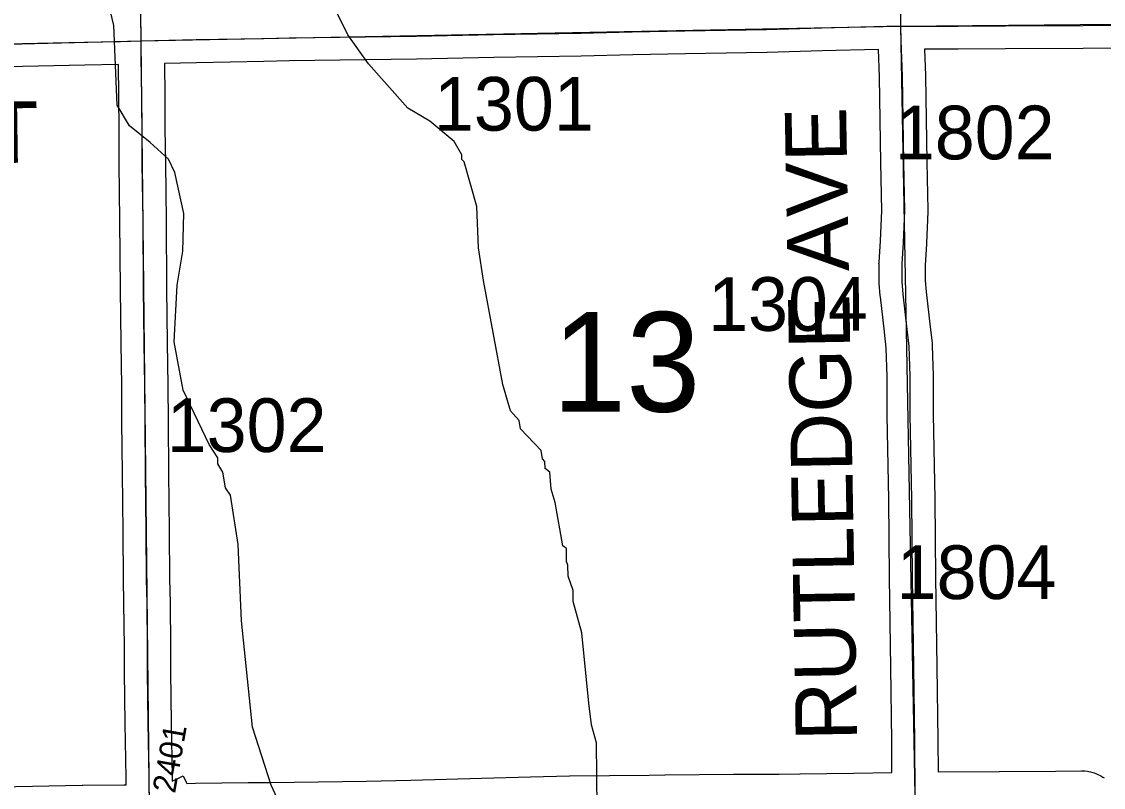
# Model space of a CAD drawing. Extents: x 23.6 to 68.7, y -63 to -29.
# Drawn here: x 49.329 to 50.739, y -36.518 to -35.519 of the extents above; entities that cross this region are included whole.
import ezdxf

# ---------------------------------------------------------------- set-up
doc = ezdxf.new("R2010")
doc.units = 0
for name, color, linetype in [('tdCoHydroRiver', 7, 'Continuous'), ('tdCoSecRdNmbr', 7, 'Continuous'), ('tdCoSecRdTxt', 7, 'Continuous'), ('tdCoSecRteBand', 7, 'Continuous'), ('tdCoSecRteCL', 7, 'Continuous'), ('tdCoSectLine', 7, 'Continuous'), ('tdCoSectNmbr', 7, 'Continuous'), ('tdCoSurfConc', 7, 'Continuous'), ('tdCoSurfGravel', 7, 'Continuous'), ('tdCoTwpBndryShd', 7, 'Continuous')]:
    doc.layers.add(name, color=color, linetype=linetype)

msp = doc.modelspace()

# ---------------------------------------------------------------- linework, layer by layer
at = {"layer": 'tdCoHydroRiver'}
for points in [[(49.6704, -36.5494), (49.6543, -36.5148), (49.6298, -36.4393), (49.6156, -36.3006), (49.6114, -36.2012), (49.6012, -36.1366), (49.5948, -36.1272), (49.5914, -36.1067), (49.585, -36.0957), (49.5849, -36.0878), (49.5737, -36.0706), (49.5397, -35.9999), (49.528, -35.9369), (49.5319, -35.8627), (49.5393, -35.8184), (49.5404, -35.7695), (49.5287, -35.7159), (49.5207, -35.6986), (49.4967, -35.6768), (49.4697, -35.655), (49.4536, -35.6283), (49.4493, -35.5242), (49.4328, -35.4549)], [(50.0792, -36.5449), (50.0783, -36.4597), (50.0717, -36.4361), (50.0683, -36.4077), (50.0594, -36.3162), (50.0479, -36.2753), (50.0477, -36.2611), (50.0412, -36.2422), (50.041, -36.228), (50.0394, -36.2233), (50.0392, -36.206), (50.0344, -36.2029), (50.0244, -36.1461), (50.0194, -36.1288), (50.0176, -36.1067), (50.0112, -36.1021), (50.0111, -36.0926), (50.0079, -36.0895), (50.0062, -36.0785), (49.9791, -36.0503), (49.9774, -36.0393), (49.9662, -36.0268), (49.9564, -35.9922), (49.9312, -35.8567), (49.9244, -35.8142), (49.9223, -35.7605), (49.9059, -35.7023), (49.9027, -35.6992), (49.9026, -35.6929), (49.8929, -35.6756), (49.8611, -35.6491), (49.8325, -35.6321), (49.7813, -35.5742), (49.7541, -35.5366), (49.7282, -35.4833)]]:
    msp.add_lwpolyline(points, dxfattribs=at)
at = {"layer": 'tdCoSecRteBand'}
for points in [[(50.8329, -35.5539), (50.7127, -35.5542), (50.6115, -35.5546), (50.5498, -35.555), (50.5498, -35.555), (50.5498, -35.555), (50.506, -35.5551), (50.5073, -35.5895), (50.5073, -35.5898), (50.5073, -35.5901), (50.5089, -35.7025), (50.5102, -35.7653), (50.5102, -35.7663), (50.5102, -35.7672), (50.5086, -35.8083), (50.5085, -35.8088), (50.5085, -35.8093), (50.5065, -35.8366), (50.5068, -35.8566), (50.508, -35.8716), (50.5132, -35.917), (50.5158, -35.9386), (50.5159, -35.94), (50.516, -35.9415), (50.517, -35.9809), (50.517, -35.9812), (50.517, -35.9816), (50.5171, -36.0315), (50.5193, -36.1414), (50.5193, -36.1415), (50.5193, -36.1417), (50.5203, -36.2439), (50.5217, -36.3604), (50.5232, -36.4562), (50.5232, -36.4563), (50.5232, -36.4565), (50.5234, -36.4974), (50.6033, -36.497), (50.6033, -36.497), (50.6034, -36.497), (50.6769, -36.4967), (50.7106, -36.496), (50.7128, -36.496), (50.7149, -36.4963), (50.7181, -36.4967), (50.7201, -36.4969), (50.7221, -36.4975), (50.7251, -36.4983), (50.7271, -36.4988), (50.729, -36.4996), (50.7319, -36.5008), (50.7338, -36.5016), (50.7356, -36.5027), (50.7383, -36.5043), (50.7401, -36.5054)], [(49.5446, -36.5124), (49.5556, -36.5123), (49.5556, -36.5123), (49.6244, -36.5115), (49.6244, -36.5115), (49.6244, -36.5115), (49.6529, -36.5112), (49.7783, -36.5095), (49.8364, -36.5081), (49.9283, -36.5056), (49.9922, -36.5038), (49.9923, -36.5038), (49.9924, -36.5038), (50.0432, -36.5026), (50.0434, -36.5026), (50.0436, -36.5026), (50.147, -36.5016), (50.1675, -36.5013), (50.1676, -36.5013), (50.1677, -36.5013), (50.257, -36.5005), (50.2571, -36.5005), (50.2572, -36.5005), (50.3165, -36.5003), (50.3435, -36.4998), (50.3436, -36.4998), (50.3437, -36.4998), (50.4132, -36.499), (50.4634, -36.4983), (50.4632, -36.4569), (50.4617, -36.3612), (50.4617, -36.3612), (50.4617, -36.3612), (50.4603, -36.2446), (50.4603, -36.2446), (50.4603, -36.2445), (50.4593, -36.1424), (50.4571, -36.0324), (50.4571, -36.0321), (50.4571, -36.0319), (50.457, -35.9821), (50.456, -35.9444), (50.4536, -35.9241), (50.4536, -35.924), (50.4536, -35.9239), (50.4483, -35.8779), (50.4482, -35.8774), (50.4482, -35.8769), (50.4469, -35.8604), (50.4468, -35.8594), (50.4468, -35.8585), (50.4465, -35.8361), (50.4464, -35.8348), (50.4465, -35.8334), (50.4486, -35.8053), (50.4502, -35.7657), (50.4489, -35.7036), (50.4489, -35.7035), (50.4489, -35.7034), (50.4473, -35.5913), (50.446, -35.5556), (50.3726, -35.5573), (50.3006, -35.5594), (50.3003, -35.5594), (50.3001, -35.5594), (50.1941, -35.5611), (50.1257, -35.5627), (50.0585, -35.5643), (50.0583, -35.5643), (50.0582, -35.5643), (49.9446, -35.5661), (49.8439, -35.5681), (49.8439, -35.5681), (49.8438, -35.5681), (49.6782, -35.5706), (49.6449, -35.5711), (49.5571, -35.5728), (49.5152, -35.5737), (49.5153, -35.574), (49.5152, -35.574), (49.5156, -35.616), (49.5156, -35.616), (49.5156, -35.6161), (49.5159, -35.6588), (49.5164, -35.7043), (49.5173, -35.7781), (49.5173, -35.7781), (49.5173, -35.7781), (49.5181, -35.8675), (49.5189, -35.9378), (49.5196, -35.9939), (49.5196, -35.994), (49.5196, -35.994), (49.5199, -36.0407), (49.5206, -36.1076), (49.5214, -36.184), (49.5214, -36.184), (49.5214, -36.184), (49.522, -36.2459), (49.5225, -36.2767), (49.5225, -36.2768), (49.5225, -36.2769), (49.523, -36.3338), (49.523, -36.334), (49.523, -36.3341), (49.523, -36.3667), (49.5242, -36.4335), (49.5242, -36.4335), (49.5242, -36.4336), (49.5253, -36.5038), (49.5253, -36.5039), (49.5253, -36.504), (49.5254, -36.5095), (49.5397, -36.5025), (49.5446, -36.5124)], [(49.2994, -36.5171), (49.4082, -36.5147), (49.4084, -36.5147), (49.4087, -36.5147), (49.4625, -36.5144), (49.4653, -36.5143), (49.4653, -36.5134), (49.4654, -36.5134), (49.4653, -36.5046), (49.4642, -36.4345), (49.463, -36.3675), (49.463, -36.3672), (49.463, -36.367), (49.463, -36.3342), (49.4625, -36.2776), (49.462, -36.2468), (49.462, -36.2467), (49.462, -36.2466), (49.4614, -36.1846), (49.4606, -36.1082), (49.4606, -36.1082), (49.4606, -36.1082), (49.4599, -36.0412), (49.4599, -36.0412), (49.4599, -36.0412), (49.4596, -35.9945), (49.4589, -35.9385), (49.4581, -35.8682), (49.4581, -35.8681), (49.4581, -35.8681), (49.4573, -35.7787), (49.4564, -35.7049), (49.4564, -35.7049), (49.4564, -35.7049), (49.456, -35.6594), (49.456, -35.6593), (49.456, -35.6593), (49.4556, -35.6166), (49.4552, -35.5752), (49.4116, -35.576), (49.2688, -35.5789)]]:
    msp.add_lwpolyline(points, dxfattribs=at)
at = {"layer": 'tdCoSecRteCL'}
for points in [[(49.4848, -35.5445), (49.4843, -35.507), (49.4838, -35.4756), (49.4828, -35.4088), (49.482, -35.3542), (49.4815, -35.3079), (49.4811, -35.2695)], [(49.4848, -35.5445), (49.5565, -35.5428), (49.6444, -35.5411), (49.6777, -35.5406), (49.8434, -35.5381), (49.9441, -35.5361), (50.0578, -35.5343), (50.125, -35.5327), (50.1935, -35.5311), (50.2997, -35.5294), (50.3718, -35.5273), (50.4569, -35.5253), (50.4748, -35.5252)], [(50.4748, -35.5252), (50.5497, -35.525), (50.6114, -35.5246), (50.7126, -35.5242), (50.8328, -35.5239), (50.9903, -35.5235), (51.0785, -35.5232), (51.1797, -35.5214), (51.3008, -35.5188), (51.4141, -35.5167), (51.4588, -35.5163)], [(50.4936, -36.5277), (50.4932, -36.4566), (50.4917, -36.3608), (50.4903, -36.2442), (50.4893, -36.142), (50.4871, -36.0318), (50.487, -35.9817), (50.486, -35.9422), (50.4834, -35.9205), (50.4781, -35.8745), (50.4768, -35.858), (50.4765, -35.8357), (50.4786, -35.8071), (50.4802, -35.766), (50.4789, -35.703), (50.4773, -35.5905), (50.4756, -35.544), (50.4748, -35.5252)], [(48.0885, -35.5731), (48.1045, -35.5724), (48.1617, -35.5723), (48.23, -35.5714), (48.3345, -35.5706), (48.4451, -35.5697), (48.6023, -35.5683), (48.6514, -35.5665), (48.7363, -35.5643), (48.8169, -35.5609), (48.8874, -35.5579), (48.9279, -35.5573), (49.0234, -35.5543), (49.1523, -35.5514), (49.2682, -35.5489), (49.411, -35.546), (49.4579, -35.5451), (49.4848, -35.5445)], [(49.4957, -36.543), (49.4953, -36.5042), (49.4942, -36.434), (49.493, -36.367), (49.493, -36.3341), (49.4925, -36.2772), (49.492, -36.2463), (49.4914, -36.1843), (49.4906, -36.1079), (49.4899, -36.041), (49.4896, -35.9943), (49.4889, -35.9382), (49.4881, -35.8678), (49.4873, -35.7784), (49.4864, -35.7046), (49.486, -35.659), (49.4856, -35.6163), (49.4851, -35.5655), (49.4848, -35.5445)]]:
    msp.add_lwpolyline(points, dxfattribs=at)
at = {"layer": 'tdCoSectLine'}
for points in [[(50.4671, -34.5307), (50.4745, -35.5252)], [(49.4717, -34.5432), (49.4845, -35.5444)], [(49.4845, -35.5444), (50.4745, -35.5252)], [(50.4745, -35.5252), (51.4585, -35.5162)], [(50.4745, -35.5252), (50.4932, -36.5277)], [(48.4829, -35.5694), (49.4845, -35.5444)], [(49.4845, -35.5444), (49.4954, -36.545)]]:
    msp.add_lwpolyline(points, dxfattribs=at)
at = {"layer": 'tdCoSurfConc'}
msp.add_lwpolyline([(49.2682, -35.5489), (49.411, -35.546), (49.4579, -35.5451), (49.4848, -35.5445), (49.5565, -35.5428), (49.6444, -35.5411), (49.6777, -35.5406), (49.8434, -35.5381), (49.9441, -35.5361), (50.0578, -35.5343), (50.125, -35.5327), (50.1935, -35.5311), (50.2997, -35.5294), (50.3718, -35.5273), (50.4569, -35.5253), (50.4748, -35.5252), (50.5497, -35.525), (50.6114, -35.5246), (50.7126, -35.5242), (50.8328, -35.5239), (50.9903, -35.5235), (51.0785, -35.5232), (51.1797, -35.5214), (51.3008, -35.5188)], dxfattribs=at)
at = {"layer": 'tdCoSurfGravel'}
for points in [[(49.4957, -36.543), (49.4953, -36.5042), (49.4942, -36.434), (49.493, -36.367), (49.493, -36.3341), (49.4925, -36.2772), (49.492, -36.2463), (49.4914, -36.1843), (49.4906, -36.1079), (49.4899, -36.041), (49.4896, -35.9943), (49.4889, -35.9382), (49.4881, -35.8678), (49.4873, -35.7784), (49.4864, -35.7046), (49.486, -35.659), (49.4856, -35.6163), (49.4851, -35.5655), (49.4848, -35.5445), (49.4843, -35.507)], [(50.4936, -36.5277), (50.4932, -36.4566), (50.4917, -36.3608), (50.4903, -36.2442), (50.4893, -36.142), (50.4871, -36.0318), (50.487, -35.9817), (50.486, -35.9422), (50.4834, -35.9205), (50.4781, -35.8745), (50.4768, -35.858), (50.4765, -35.8357), (50.4786, -35.8071), (50.4802, -35.766), (50.4789, -35.703), (50.4773, -35.5905), (50.4756, -35.544), (50.4748, -35.5252)]]:
    msp.add_lwpolyline(points, dxfattribs=at)
at = {"layer": 'tdCoTwpBndryShd'}
msp.add_lwpolyline([(50.4445, -33.5691), (50.4671, -34.5307), (50.4745, -35.5252), (50.4932, -36.5277), (50.5044, -37.5279), (50.5213, -38.5259), (50.5363, -39.5259), (50.5509, -40.5443), (50.5639, -41.5427)], dxfattribs=at)

# ---------------------------------------------------------------- texts
at = {"layer": 'tdCoSecRdNmbr'}
for s, height, rotation, p in [('1301', 0.07, 0.0387, (49.8665, -35.6615)), ('1802', 0.07, 0.0391, (50.4671, -35.6989)), ('1304', 0.07, 0.0389, (50.2238, -35.9225)), ('1302', 0.07, 0.0384, (49.5182, -36.0805)), ('1804', 0.07, 0.0391, (50.4695, -36.2722)), ('2401', 0.03, 80.0364, (49.529, -36.5264))]:
    msp.add_text(s, height=height, rotation=rotation, dxfattribs=at).set_placement(p)
at = {"layer": 'tdCoSecRdTxt'}
for s, rotation, p in [('120TH ST', 0.8163, (48.8645, -35.7099)), ('RUTLEDGE AVE', 91, (50.418, -36.4565))]:
    msp.add_text(s, height=0.08, rotation=rotation, dxfattribs=at).set_placement(p)
at = {"layer": 'tdCoSectNmbr'}
msp.add_text('13', height=0.13, rotation=0.0387, dxfattribs=at).set_placement((50.0204, -36.028))

doc.saveas('drawing.dxf')
